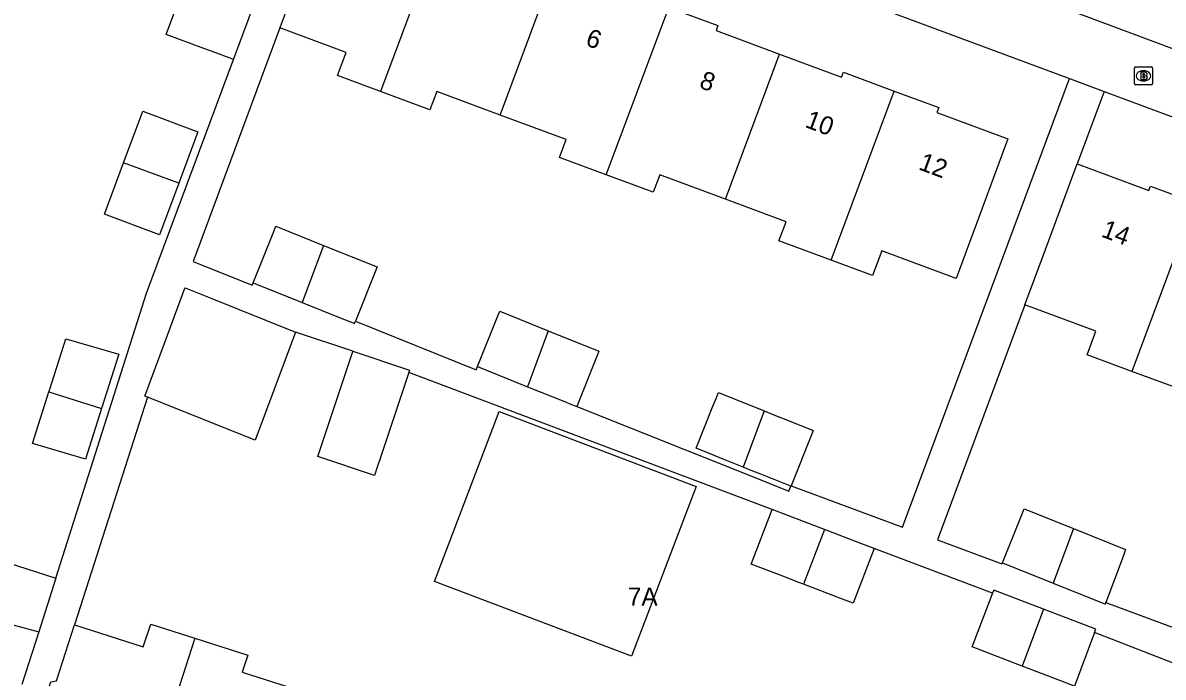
# Model space of a CAD drawing. Extents: x 163268 to 164360, y 381529 to 382285.
# Drawn here: x 163785.8 to 163848.4, y 382025.7 to 382061.6 of the extents above; entities that cross this region are included whole.
import ezdxf

# ---------------------------------------------------------------- set-up
doc = ezdxf.new("R2010")
doc.units = 0
for name, color, linetype in [('IMGEO_Brandkraan', 7, 'Continuous'), ('IMGEO_Pand', 7, 'Continuous'), ('IMGEO_Pand_nummerreeks', 7, 'Continuous'), ('IMGEO_Voetpad_open', 7, 'Continuous')]:
    doc.layers.add(name, color=color, linetype=linetype)

msp = doc.modelspace()

# ---------------------------------------------------------------- linework, layer by layer
at = {"layer": 'IMGEO_Brandkraan'}
for p, q in [((163846.78, 382058.251), (163846.78, 382059.103)), ((163846.855, 382059.177), (163847.707, 382059.177)), ((163847.268, 382058.957), (163847.293, 382058.957)), ((163847.781, 382059.103), (163847.781, 382058.251)), ((163847.707, 382058.177), (163846.855, 382058.177)), ((163847.291, 382058.397), (163847.266, 382058.397))]:
    msp.add_line(p, q, dxfattribs=at)
for points in [[(163846.78, 382058.251), (163846.78, 382059.103)], [(163846.855, 382059.177), (163847.707, 382059.177)], [(163847.128, 382058.877), (163847.128, 382058.477), (163847.341, 382058.477)], [(163847.359, 382058.877), (163847.128, 382058.877)], [(163847.307, 382058.796), (163847.253, 382058.796), (163847.253, 382058.72)], [(163847.253, 382058.72), (163847.306, 382058.72)], [(163847.315, 382058.644), (163847.253, 382058.644), (163847.253, 382058.563)], [(163847.781, 382059.103), (163847.781, 382058.251)], [(163847.707, 382058.177), (163846.855, 382058.177)], [(163847.253, 382058.563), (163847.315, 382058.563)]]:
    msp.add_lwpolyline(points, dxfattribs=at)
for centre, radius, start, end in [((163846.857, 382059.101), 0.0765, 91.55205, 178.44795), ((163846.857, 382059.101), 0.0765, 91.55205, 178.44795), ((163847.308, 382058.758), 0.0379, 267.82845, 90.93552), ((163847.316, 382058.603), 0.0404, 269.87594, 90.50774), ((163847.363, 382058.732), 0.145, 59.4692, 91.53667), ((163847.388, 382058.779), 0.0922, 285.51372, 58.15012), ((163847.393, 382058.587), 0.105, 301.31148, 78.98903), ((163847.705, 382059.101), 0.0765, 1.55205, 88.44795), ((163847.705, 382059.101), 0.0765, 1.55205, 88.44795), ((163846.857, 382058.253), 0.0765, 181.55205, 268.44795), ((163846.857, 382058.253), 0.0765, 181.55205, 268.44795), ((163847.347, 382058.728), 0.251, 268.66757, 293.53466), ((163847.705, 382058.253), 0.0765, 271.55205, 358.44795), ((163847.705, 382058.253), 0.0765, 271.55205, 358.44795)]:
    msp.add_arc(centre, radius, start, end, dxfattribs=at)
for centre, major_axis, ratio, start_param, end_param in [((163847.267, 382058.677), (-0.387, 0.002), 0.722429, 4.712389, 7.853982), ((163847.292, 382058.677), (-0.39, 0.002), 0.717154, 1.570796, 4.712389)]:
    msp.add_ellipse(centre, major_axis=major_axis, ratio=ratio, start_param=start_param, end_param=end_param, dxfattribs=at)
at = {"layer": 'IMGEO_Pand'}
for points in [[(163802.45, 382069.158), (163800.791, 382064.696), (163801.141, 382064.565), (163799.929, 382061.304)], [(163808.9, 382067.066), (163805.456, 382057.812)], [(163797.382, 382059.577), (163796.62, 382059.86), (163795.755, 382060.182), (163793.695, 382060.948), (163795.56, 382065.964), (163796.232, 382065.7)], [(163797.382, 382059.577), (163798.238, 382061.877), (163799.224, 382064.528)], [(163812.014, 382056.526), (163814.974, 382064.483)], [(163817.829, 382053.246), (163821.248, 382062.435)], [(163821.248, 382062.435), (163823.948, 382061.431), (163823.849, 382061.165), (163827.329, 382059.871)], [(163805.456, 382057.812), (163803.087, 382058.693), (163803.557, 382059.955), (163799.929, 382061.304)], [(163824.369, 382051.914), (163827.329, 382059.871)], [(163827.329, 382059.871), (163830.728, 382058.607), (163830.83, 382058.881), (163833.611, 382057.847)], [(163812.014, 382056.526), (163808.536, 382057.819), (163808.16, 382056.806), (163805.456, 382057.812)], [(163833.611, 382057.847), (163836.06, 382056.937), (163835.959, 382056.665), (163839.851, 382055.218), (163838.109, 382050.532), (163837.004, 382047.562), (163832.932, 382049.076), (163832.431, 382047.73), (163830.162, 382048.574)], [(163830.162, 382048.574), (163833.611, 382057.847)], [(163791.362, 382053.917), (163792.414, 382056.736), (163795.437, 382055.607), (163794.385, 382052.788)], [(163817.829, 382053.246), (163815.267, 382054.198), (163815.633, 382055.181), (163812.014, 382056.526)], [(163794.385, 382052.788), (163793.332, 382049.969), (163790.309, 382051.097), (163791.362, 382053.917)], [(163794.385, 382052.788), (163791.362, 382053.917)], [(163840.776, 382046.128), (163841.904, 382049.163), (163843.646, 382053.849)], [(163843.646, 382053.849), (163847.571, 382052.389), (163847.662, 382052.633), (163850.093, 382051.729)], [(163824.369, 382051.914), (163820.756, 382053.257), (163820.397, 382052.291), (163817.829, 382053.246)], [(163830.162, 382048.574), (163827.294, 382049.64), (163827.682, 382050.682), (163824.369, 382051.914)], [(163850.093, 382051.729), (163846.649, 382042.474)], [(163798.47, 382047.323), (163799.568, 382050.055), (163799.717, 382050.427), (163802.319, 382049.383)], [(163802.319, 382049.383), (163801.152, 382046.247)], [(163802.319, 382049.383), (163805.262, 382048.201), (163804.069, 382045.228)], [(163792.666, 382041.066), (163792.529, 382041.121), (163793.641, 382044.108), (163794.728, 382047.027), (163794.739, 382047.057), (163796.1, 382046.511), (163800.778, 382044.632)], [(163798.47, 382047.323), (163801.152, 382046.247)], [(163801.152, 382046.247), (163803.236, 382045.41), (163803.941, 382045.127), (163804.016, 382045.097), (163804.069, 382045.228)], [(163846.649, 382042.474), (163844.189, 382043.389), (163844.659, 382044.681), (163840.776, 382046.128)], [(163810.765, 382042.734), (163811.881, 382045.513), (163811.984, 382045.769), (163814.649, 382044.7)], [(163787.271, 382041.353), (163787.315, 382041.492), (163788.188, 382044.257), (163791.093, 382043.41), (163790.155, 382040.443)], [(163800.778, 382044.632), (163798.568, 382038.696), (163792.666, 382041.066)], [(163814.649, 382044.7), (163813.508, 382041.632)], [(163814.649, 382044.7), (163817.426, 382043.585), (163817.365, 382043.431), (163816.207, 382040.548)], [(163806.992, 382042.409), (163805.496, 382037.91), (163805.247, 382037.162), (163805.115, 382036.767), (163802.012, 382037.802), (163803.934, 382043.56), (163803.938, 382043.572)], [(163803.938, 382043.572), (163807.035, 382042.538), (163806.992, 382042.409)], [(163810.765, 382042.734), (163813.508, 382041.632)], [(163853.207, 382041.274), (163849.691, 382042.581), (163849.287, 382041.493), (163846.649, 382042.474)], [(163790.155, 382040.443), (163789.277, 382037.662), (163786.373, 382038.509), (163787.271, 382041.353)], [(163787.271, 382041.353), (163790.155, 382040.443)], [(163813.508, 382041.632), (163815.59, 382040.796), (163815.837, 382040.696), (163816.207, 382040.548)], [(163825.327, 382037.223), (163824.415, 382037.589), (163822.751, 382038.257), (163823.677, 382040.562), (163823.849, 382040.988), (163823.98, 382041.315), (163826.476, 382040.313)], [(163819.211, 382026.858), (163808.414, 382030.959), (163811.949, 382040.269), (163822.747, 382036.169), (163819.211, 382026.858)], [(163826.476, 382040.313), (163825.327, 382037.223)], [(163826.476, 382040.313), (163827.01, 382040.098), (163827.949, 382039.721), (163829.17, 382039.231), (163829.039, 382038.904), (163827.956, 382036.205)], [(163827.943, 382036.173), (163826.296, 382036.834), (163825.861, 382037.009), (163825.327, 382037.223)], [(163827.943, 382036.173), (163827.956, 382036.205)], [(163828.641, 382030.801), (163828.376, 382030.903), (163827.508, 382031.235), (163825.77, 382031.901), (163826.919, 382034.9)], [(163829.79, 382033.799), (163829.495, 382033.912), (163826.919, 382034.9)], [(163839.548, 382031.981), (163840.548, 382034.47), (163840.663, 382034.757), (163840.736, 382034.939), (163843.44, 382033.853)], [(163829.79, 382033.799), (163828.641, 382030.801)], [(163832.515, 382032.756), (163831.785, 382033.035), (163829.79, 382033.799)], [(163843.44, 382033.853), (163842.329, 382030.864)], [(163843.44, 382033.853), (163846.302, 382032.704), (163846.163, 382032.329), (163845.222, 382029.799)], [(163832.515, 382032.756), (163831.366, 382029.757), (163830.636, 382030.037), (163828.641, 382030.801)], [(163783.46, 382029.067), (163784.444, 382032.152), (163787.643, 382031.126)], [(163839.548, 382031.981), (163842.329, 382030.864)], [(163787.643, 382031.126), (163786.709, 382028.197)], [(163842.329, 382030.864), (163845.191, 382029.715), (163845.222, 382029.799)], [(163840.633, 382026.311), (163837.881, 382027.366), (163838.925, 382030.092), (163839.005, 382030.3), (163839.006, 382030.303)], [(163841.795, 382029.433), (163839.072, 382030.476), (163839.006, 382030.303)], [(163841.795, 382029.433), (163840.633, 382026.311)], [(163844.6, 382028.153), (163844.667, 382028.332), (163841.795, 382029.433)], [(163783.46, 382029.067), (163786.709, 382028.197)], [(163786.709, 382028.197), (163785.784, 382025.296)], [(163785.887, 382020.808), (163787.373, 382025.44), (163787.679, 382025.506), (163788.663, 382028.576)], [(163788.663, 382028.576), (163792.431, 382027.367), (163792.852, 382028.616), (163795.26, 382027.844)], [(163844.6, 382028.153), (163843.505, 382025.209), (163842.46, 382025.61), (163840.633, 382026.311)], [(163795.26, 382027.844), (163792.216, 382018.348)], [(163795.26, 382027.844), (163798.166, 382026.912), (163797.866, 382025.977), (163801.242, 382024.894)]]:
    msp.add_lwpolyline(points, dxfattribs=at)
at = {"layer": 'IMGEO_Voetpad_open'}
for points in [[(163803.931, 382073.14), (163843.222, 382058.527)], [(163892.832, 382043.759), (163827.735, 382068.081)], [(163799.929, 382061.304), (163795.17, 382048.5), (163798.418, 382047.194), (163798.47, 382047.323)], [(163787.643, 382031.126), (163792.616, 382046.764), (163797.382, 382059.577)], [(163827.956, 382036.205), (163834.076, 382033.934), (163843.222, 382058.527)], [(163843.222, 382058.527), (163845.123, 382057.82)], [(163845.123, 382057.82), (163843.646, 382053.849)], [(163845.123, 382057.82), (163894.675, 382039.392)], [(163840.776, 382046.128), (163835.981, 382033.227), (163839.52, 382031.914), (163839.548, 382031.981)], [(163804.069, 382045.228), (163810.698, 382042.564), (163810.765, 382042.734)], [(163803.938, 382043.572), (163800.778, 382044.632)], [(163826.919, 382034.9), (163826.19, 382035.179), (163806.992, 382042.409)], [(163792.666, 382041.066), (163788.663, 382028.576)], [(163816.207, 382040.548), (163822.176, 382038.177), (163825.76, 382036.738), (163827.835, 382035.904), (163827.943, 382036.173)], [(163839.006, 382030.303), (163832.515, 382032.756)], [(163845.222, 382029.799), (163851.029, 382027.644), (163850.945, 382027.435), (163850.365, 382025.913), (163844.6, 382028.153)]]:
    msp.add_lwpolyline(points, dxfattribs=at)

# ---------------------------------------------------------------- texts
at = {"layer": 'IMGEO_Pand_nummerreeks'}
for s, rotation, p in [('6', 339.55871, (163816.63, 382060.372)), ('8', 339.55871, (163822.867, 382058.047)), ('10', 339.55871, (163828.669, 382055.886)), ('12', 339.55871, (163834.896, 382053.564)), ('14', 339.58513, (163844.909, 382049.879))]:
    msp.add_text(s, height=1, rotation=rotation, dxfattribs=at).set_placement(p)
msp.add_text('7A', height=1, dxfattribs=at).set_placement((163819.008, 382029.621))

doc.saveas('drawing.dxf')
